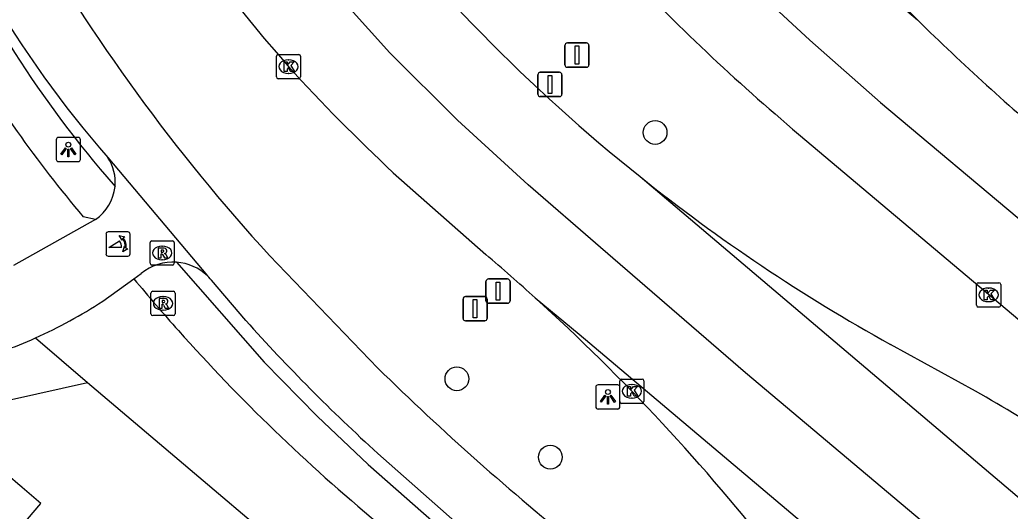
# Model space of a CAD drawing. Extents: x 156414 to 157775, y 382335 to 383765.
# Drawn here: x 156985.24 to 157026.08, y 382855.96 to 382876.2 of the extents above; entities that cross this region are included whole.
import ezdxf

# ---------------------------------------------------------------- set-up
doc = ezdxf.new("R2010")
doc.units = 0
for name, color, linetype in [('IMGEO_Boom', 7, 'Continuous'), ('IMGEO_Fietspad_gesloten', 7, 'Continuous'), ('IMGEO_Haag', 7, 'Continuous'), ('IMGEO_Kolk', 7, 'Continuous'), ('IMGEO_Lichtpunt', 7, 'Continuous'), ('IMGEO_Pand', 7, 'Continuous'), ('IMGEO_Poller', 7, 'Continuous'), ('IMGEO_Rijbaan_regionaal_gesloten', 7, 'Continuous'), ('IMGEO_Rioolput', 7, 'Continuous'), ('IMGEO_Verkeersbordpaal', 7, 'Continuous'), ('IMGEO_Voetpad_open', 7, 'Continuous')]:
    doc.layers.add(name, color=color, linetype=linetype)

msp = doc.modelspace()

# ---------------------------------------------------------------- linework, layer by layer
at = {"layer": 'IMGEO_Boom'}
for centre in [(157011.433, 382871.562), (157003.261, 382861.414), (157007.113, 382858.187)]:
    msp.add_circle(centre, 0.489, dxfattribs=at)
at = {"layer": 'IMGEO_Fietspad_gesloten'}
for points in [[(156988.864, 382870.528), (156992.974, 382865.655)], [(156988.355, 382867.983), (156984.981, 382866.076)], [(157000, 382861.855), (156995.532, 382866.494)], [(156988.655, 382864.607), (156989.942, 382865.533)], [(156989.942, 382865.533), (156990.239, 382865.747)], [(156994.554, 382863.812), (156993.14, 382865.477), (156993.087, 382865.539), (156993.032, 382865.598), (156992.974, 382865.655)], [(157019.915, 382841.365), (157003.414, 382855.333), (157000, 382858.335)]]:
    msp.add_lwpolyline(points, dxfattribs=at)
for centre, radius, start, end in [((157021.868, 382899.38), 43.837, 198.9561, 221.1601), ((157052.723, 382918.878), 77.555, 209.71967, 222.48797), ((157055.885, 382908.009), 42.668, 223.1292, 230.7268), ((156987.338, 382869.511), 1.834, 354.3922, 33.6803), ((156987.336, 382869.51), 1.836, 303.7195, 354.4405), ((156991.556, 382864.151), 2.069, 85.925, 129.5303), ((156991.554, 382864.154), 2.066, 46.5793, 85.8643), ((156977.003, 382882.692), 21.513, 294.3812, 302.7934), ((157052.844, 382916.326), 78.457, 222.01598, 227.65881), ((156977.729, 382881.539), 20.165, 285.6722, 293.8551), ((157079.4, 382943.011), 113.537, 225.62684, 231.28029)]:
    msp.add_arc(centre, radius, start, end, dxfattribs=at)
at = {"layer": 'IMGEO_Haag'}
for points in [[(156988.83, 382869.728), (156989.163, 382869.332)], [(156991.703, 382866.215), (156995.317, 382862.098), (156997.496, 382859.874), (156999.599, 382857.889), (157003.022, 382854.879), (157021.741, 382839.034)]]:
    msp.add_lwpolyline(points, dxfattribs=at)
msp.add_arc((157023.478, 382899.463), 45.658, 203.5359, 220.6368, dxfattribs=at)
at = {"layer": 'IMGEO_Kolk'}
for p, q in [((156995.89, 382874.774), (156996.742, 382874.774)), ((156995.815, 382873.848), (156995.815, 382874.7)), ((156996.303, 382874.554), (156996.328, 382874.554)), ((156996.816, 382874.7), (156996.816, 382873.848)), ((156996.326, 382873.994), (156996.301, 382873.994)), ((156996.742, 382873.774), (156995.89, 382873.774)), ((157024.761, 382865.372), (157025.613, 382865.372)), ((157024.686, 382864.446), (157024.686, 382865.298)), ((157025.174, 382865.152), (157025.199, 382865.152)), ((157025.687, 382865.298), (157025.687, 382864.446)), ((157025.197, 382864.592), (157025.172, 382864.592)), ((157025.613, 382864.372), (157024.761, 382864.372)), ((157009.974, 382860.476), (157009.974, 382861.328)), ((157010.049, 382861.402), (157010.901, 382861.402)), ((157010.975, 382861.328), (157010.975, 382860.476)), ((157010.462, 382861.182), (157010.487, 382861.182)), ((157010.485, 382860.622), (157010.46, 382860.622)), ((157010.901, 382860.402), (157010.049, 382860.402))]:
    msp.add_line(p, q, dxfattribs=at)
for points in [[(156995.89, 382874.774), (156996.742, 382874.774)], [(156995.815, 382873.848), (156995.815, 382874.7)], [(156996.136, 382874.474), (156996.259, 382874.474), (156996.259, 382874.323), (156996.389, 382874.474), (156996.553, 382874.474), (156996.407, 382874.323), (156996.56, 382874.074), (156996.408, 382874.074), (156996.323, 382874.238), (156996.259, 382874.171), (156996.259, 382874.074), (156996.136, 382874.074), (156996.136, 382874.474)], [(156996.816, 382874.7), (156996.816, 382873.848)], [(156996.742, 382873.774), (156995.89, 382873.774)], [(157024.761, 382865.372), (157025.613, 382865.372)], [(157024.686, 382864.446), (157024.686, 382865.298)], [(157025.007, 382865.072), (157025.13, 382865.072), (157025.13, 382864.921), (157025.26, 382865.072), (157025.424, 382865.072), (157025.278, 382864.921), (157025.431, 382864.672), (157025.279, 382864.672), (157025.194, 382864.836), (157025.13, 382864.769), (157025.13, 382864.672), (157025.007, 382864.672), (157025.007, 382865.072)], [(157025.687, 382865.298), (157025.687, 382864.446)], [(157025.613, 382864.372), (157024.761, 382864.372)], [(157009.974, 382860.476), (157009.974, 382861.328)], [(157010.049, 382861.402), (157010.901, 382861.402)], [(157010.975, 382861.328), (157010.975, 382860.476)], [(157010.295, 382861.102), (157010.418, 382861.102), (157010.418, 382860.951), (157010.548, 382861.102), (157010.712, 382861.102), (157010.566, 382860.951), (157010.719, 382860.702), (157010.567, 382860.702), (157010.482, 382860.866), (157010.418, 382860.799), (157010.418, 382860.702), (157010.295, 382860.702), (157010.295, 382861.102)], [(157010.901, 382860.402), (157010.049, 382860.402)]]:
    msp.add_lwpolyline(points, dxfattribs=at)
for centre, start, end in [((156995.892, 382874.698), 91.552, 178.448), ((156995.892, 382874.698), 91.552, 178.448), ((156996.74, 382874.698), 1.552, 88.448), ((156996.74, 382874.698), 1.552, 88.448), ((156995.892, 382873.85), 181.552, 268.448), ((156995.892, 382873.85), 181.552, 268.448), ((156996.74, 382873.85), 271.552, 358.448), ((156996.74, 382873.85), 271.552, 358.448), ((157024.763, 382865.296), 91.552, 178.448), ((157024.763, 382865.296), 91.552, 178.448), ((157025.611, 382865.296), 1.552, 88.448), ((157025.611, 382865.296), 1.552, 88.448), ((157024.763, 382864.448), 181.552, 268.448), ((157024.763, 382864.448), 181.552, 268.448), ((157025.611, 382864.448), 271.552, 358.448), ((157025.611, 382864.448), 271.552, 358.448), ((157010.051, 382861.326), 91.552, 178.448), ((157010.051, 382861.326), 91.552, 178.448), ((157010.899, 382861.326), 1.552, 88.448), ((157010.899, 382861.326), 1.552, 88.448), ((157010.051, 382860.478), 181.552, 268.448), ((157010.051, 382860.478), 181.552, 268.448), ((157010.899, 382860.478), 271.552, 358.448), ((157010.899, 382860.478), 271.552, 358.448)]:
    msp.add_arc(centre, 0.0765, start, end, dxfattribs=at)
for centre, major_axis, ratio, start_param, end_param in [((156996.302, 382874.274), (-0.387, 0.002), 0.722429, 4.712389, 7.853982), ((156996.327, 382874.274), (-0.39, 0.002), 0.717154, 1.570796, 4.712389), ((157025.173, 382864.872), (-0.387, 0.002), 0.722429, 4.712389, 7.853982), ((157025.198, 382864.872), (-0.39, 0.002), 0.717154, 1.570796, 4.712389), ((157010.461, 382860.902), (-0.387, 0.002), 0.722429, 4.712389, 7.853982), ((157010.486, 382860.902), (-0.39, 0.002), 0.717154, 1.570796, 4.712389)]:
    msp.add_ellipse(centre, major_axis=major_axis, ratio=ratio, start_param=start_param, end_param=end_param, dxfattribs=at)
at = {"layer": 'IMGEO_Lichtpunt'}
for p, q in [((156986.74, 382871.262), (156986.74, 382870.455)), ((156986.74, 382871.262), (156986.74, 382870.455)), ((156987.642, 382871.357), (156986.834, 382871.357)), ((156987.642, 382871.357), (156986.834, 382871.357)), ((156987.736, 382870.455), (156987.736, 382871.262)), ((156987.736, 382870.455), (156987.736, 382871.262)), ((156986.834, 382870.361), (156987.642, 382870.361)), ((156986.834, 382870.361), (156987.642, 382870.361)), ((157008.989, 382861.072), (157008.989, 382860.265)), ((157008.989, 382861.072), (157008.989, 382860.265)), ((157009.891, 382861.167), (157009.083, 382861.167)), ((157009.891, 382861.167), (157009.083, 382861.167)), ((157009.985, 382860.265), (157009.985, 382861.072)), ((157009.985, 382860.265), (157009.985, 382861.072)), ((157009.083, 382860.171), (157009.891, 382860.171)), ((157009.083, 382860.171), (157009.891, 382860.171))]:
    msp.add_line(p, q, dxfattribs=at)
for points in [[(156987.114, 382870.926), (156987.153, 382870.898), (156986.965, 382870.636), (156986.927, 382870.663), (156987.114, 382870.926)], [(156987.216, 382870.878), (156987.263, 382870.878), (156987.263, 382870.556), (156987.216, 382870.556), (156987.216, 382870.878)], [(156987.326, 382870.898), (156987.364, 382870.925), (156987.551, 382870.663), (156987.512, 382870.635), (156987.326, 382870.898)], [(157009.363, 382860.736), (157009.402, 382860.708), (157009.214, 382860.446), (157009.176, 382860.473), (157009.363, 382860.736)], [(157009.465, 382860.688), (157009.512, 382860.688), (157009.512, 382860.366), (157009.465, 382860.366), (157009.465, 382860.688)], [(157009.575, 382860.708), (157009.613, 382860.735), (157009.8, 382860.473), (157009.761, 382860.445), (157009.575, 382860.708)]]:
    msp.add_lwpolyline(points, dxfattribs=at)
for centre in [(156987.239, 382871.06), (157009.488, 382860.87)]:
    msp.add_circle(centre, 0.0994, dxfattribs=at)
for centre, start, end in [((156986.834, 382871.262), 90, 180), ((156986.834, 382871.262), 90, 180), ((156987.642, 382871.262), 0, 90), ((156987.642, 382871.262), 0, 90), ((156986.834, 382870.455), 180, 270), ((156986.834, 382870.455), 180, 270), ((156987.642, 382870.455), 270, 0), ((156987.642, 382870.455), 270, 360), ((157009.083, 382861.072), 90, 180), ((157009.083, 382861.072), 90, 180), ((157009.891, 382861.072), 0, 90), ((157009.891, 382861.072), 0, 90), ((157009.083, 382860.265), 180, 270), ((157009.083, 382860.265), 180, 270), ((157009.891, 382860.265), 270, 0), ((157009.891, 382860.265), 270, 360)]:
    msp.add_arc(centre, 0.0946, start, end, dxfattribs=at)
at = {"layer": 'IMGEO_Pand'}
msp.add_lwpolyline([(156988.066, 382854.616), (156987.898, 382854.759), (156987.348, 382854.11), (156985.553, 382855.631), (156986.104, 382856.279), (156983.491, 382858.497)], dxfattribs=at)
at = {"layer": 'IMGEO_Poller'}
for p, q in [((156989.693, 382867.463), (156988.885, 382867.463)), ((156989.693, 382867.463), (156988.885, 382867.463)), ((156988.791, 382867.368), (156988.791, 382866.561)), ((156988.791, 382867.368), (156988.791, 382866.561)), ((156989.787, 382866.561), (156989.787, 382867.368)), ((156989.787, 382866.561), (156989.787, 382867.368)), ((156988.885, 382866.466), (156989.693, 382866.466)), ((156988.885, 382866.466), (156989.693, 382866.466))]:
    msp.add_line(p, q, dxfattribs=at)
for points in [[(156989.426, 382866.819), (156988.913, 382866.819), (156989.343, 382867.094)], [(156989.47, 382867.192), (156989.458, 382867.119), (156989.333, 382867.324)], [(156989.333, 382867.324), (156989.564, 382867.258), (156989.493, 382867.226)], [(156989.486, 382866.647), (156989.552, 382866.878), (156989.582, 382866.81)], [(156989.618, 382866.783), (156989.69, 382866.772), (156989.486, 382866.647)]]:
    msp.add_lwpolyline(points, dxfattribs=at)
for centre, radius, start, end in [((156988.885, 382867.368), 0.0946, 90, 180), ((156988.885, 382867.368), 0.0946, 90, 180), ((156989.693, 382867.368), 0.0946, 0, 90), ((156989.693, 382867.368), 0.0946, 0, 90), ((156989.098, 382866.869), 0.332, 351.3247, 42.4854), ((156989.112, 382866.879), 0.476, 351.7527, 41.1691), ((156989.112, 382866.879), 0.516, 349.3569, 42.2912), ((156988.885, 382866.561), 0.0946, 180, 270), ((156988.885, 382866.561), 0.0946, 180, 270), ((156989.693, 382866.561), 0.0946, 270, 0), ((156989.693, 382866.561), 0.0946, 270, 0)]:
    msp.add_arc(centre, radius, start, end, dxfattribs=at)
at = {"layer": 'IMGEO_Rijbaan_regionaal_gesloten'}
for points in [[(156985.857, 382957.693), (156989.616, 382941.22), (156991.982, 382930.854), (156994.691, 382919.603), (156995.734, 382915.883), (156997.023, 382912.145), (156998.517, 382908.484), (157000.097, 382905), (157001.805, 382901.577), (157004.667, 382896.542), (157007.875, 382891.72), (157011.485, 382886.944), (157018.054, 382879.757), (157022.253, 382876.202)], [(156982.528, 382956.885), (156986.882, 382938.183), (156990.491, 382922.681), (156992.153, 382916.291), (156993.063, 382913.629), (156994.504, 382909.67), (156995.357, 382907.328), (156996.964, 382903.73), (156998.728, 382900.205), (157000.633, 382896.755), (157002.68, 382893.387), (157004.828, 382890.083), (157007.18, 382886.92), (157009.627, 382883.831), (157012.214, 382880.858), (157014.908, 382878.06), (157017.808, 382875.371), (157020.723, 382872.793), (157026.786, 382867.71), (157041.699, 382855.251), (157060.665, 382839.899)], [(157052.459, 382830.26), (157024.101, 382854.154), (157015.155, 382861.664), (157012.124, 382864.283), (157009.183, 382866.824), (157006.198, 382869.403), (157003.289, 382872.069), (157000.491, 382874.849), (156997.855, 382877.785), (156995.385, 382880.96), (156993.19, 382884.173), (156991.108, 382887.606), (156989.243, 382891.043), (156987.542, 382894.682), (156986.045, 382898.331), (156984.778, 382902.066), (156983.759, 382905.876), (156981.738, 382914.026), (156977.939, 382930.341), (156974.563, 382944.839), (156971.703, 382954.608)], [(157017.345, 382871.498), (157036.819, 382855.113), (157043.805, 382849.361), (157058.509, 382837.457)], [(157000.639, 382869.902), (157004.449, 382866.535)], [(157010.813, 382869.742), (157054.556, 382832.705)], [(157006.494, 382864.744), (157008.308, 382863.258), (157050.347, 382827.796)], [(157024.651, 382860.901), (157021.143, 382862.826)]]:
    msp.add_lwpolyline(points, dxfattribs=at)
for centre, radius, start, end in [((157051.264, 382922.518), 73.121, 202.1323, 221.28328), ((157056.828, 382927.272), 73.669, 217.69185, 231.34584), ((157085.649, 382940.416), 90.236, 220.38563, 225.36759), ((157076.18, 382941.295), 91.286, 223.48257, 229.87111), ((157085.642, 382940.382), 90.207, 225.35539, 230.33898), ((157053.39, 382926.385), 77.285, 222.39745, 226.95679), ((157056.865, 382927.355), 73.757, 231.36324, 241.03165), ((156951.788, 382804.343), 81.493, 47.83263, 49.74397), ((156949.459, 382801.656), 85.048, 37.97711, 47.88442), ((156991.389, 382802.308), 67.376, 53.59823, 60.41757)]:
    msp.add_arc(centre, radius, start, end, dxfattribs=at)
at = {"layer": 'IMGEO_Rioolput'}
for p, q in [((156990.607, 382866.172), (156990.607, 382867.024)), ((156990.682, 382867.098), (156991.534, 382867.098)), ((156991.608, 382867.024), (156991.608, 382866.172)), ((156991.095, 382866.878), (156991.12, 382866.878)), ((156991.118, 382866.318), (156991.093, 382866.318)), ((156991.534, 382866.098), (156990.682, 382866.098)), ((156990.718, 382865.021), (156991.57, 382865.021)), ((156990.643, 382864.095), (156990.643, 382864.947)), ((156991.131, 382864.801), (156991.156, 382864.801)), ((156991.644, 382864.947), (156991.644, 382864.095)), ((156991.154, 382864.241), (156991.129, 382864.241)), ((156991.57, 382864.021), (156990.718, 382864.021))]:
    msp.add_line(p, q, dxfattribs=at)
for points in [[(156990.607, 382866.172), (156990.607, 382867.024)], [(156990.682, 382867.098), (156991.534, 382867.098)], [(156991.608, 382867.024), (156991.608, 382866.172)], [(156991.196, 382866.796), (156990.944, 382866.798), (156990.944, 382866.398)], [(156991.122, 382866.717), (156991.068, 382866.717), (156991.068, 382866.636)], [(156991.068, 382866.636), (156991.12, 382866.636)], [(156990.944, 382866.398), (156991.068, 382866.398), (156991.068, 382866.56), (156991.079, 382866.56)], [(156991.126, 382866.531), (156991.197, 382866.398), (156991.337, 382866.398), (156991.272, 382866.524)], [(156991.534, 382866.098), (156990.682, 382866.098)], [(156990.718, 382865.021), (156991.57, 382865.021)], [(156990.643, 382864.095), (156990.643, 382864.947)], [(156991.232, 382864.719), (156990.98, 382864.721), (156990.98, 382864.321)], [(156991.158, 382864.64), (156991.104, 382864.64), (156991.104, 382864.559)], [(156991.104, 382864.559), (156991.156, 382864.559)], [(156991.644, 382864.947), (156991.644, 382864.095)], [(156990.98, 382864.321), (156991.104, 382864.321), (156991.104, 382864.483), (156991.115, 382864.483)], [(156991.162, 382864.454), (156991.233, 382864.321), (156991.373, 382864.321), (156991.308, 382864.447)], [(156991.57, 382864.021), (156990.718, 382864.021)]]:
    msp.add_lwpolyline(points, dxfattribs=at)
for centre, radius, start, end in [((156990.684, 382867.022), 0.0765, 91.552, 178.448), ((156990.684, 382867.022), 0.0765, 91.552, 178.448), ((156991.532, 382867.022), 0.0765, 1.552, 88.448), ((156991.532, 382867.022), 0.0765, 1.552, 88.448), ((156991.104, 382866.825), 0.19, 274.7715, 282.9687), ((156991.128, 382866.621), 0.0964, 77.0061, 93.1865), ((156991.142, 382866.678), 0.0378, 276.6634, 79.6772), ((156991.195, 382866.686), 0.109, 350.3612, 89.416), ((156991.193, 382866.686), 0.112, 277.5842, 350.9817), ((156991.078, 382866.507), 0.0533, 26.0293, 88.6989), ((156991.177, 382866.471), 0.108, 29.5134, 73.7905), ((156990.684, 382866.174), 0.0765, 181.552, 268.448), ((156990.684, 382866.174), 0.0765, 181.552, 268.448), ((156991.532, 382866.174), 0.0765, 271.552, 358.448), ((156991.532, 382866.174), 0.0765, 271.552, 358.448), ((156990.72, 382864.945), 0.0765, 91.552, 178.448), ((156990.72, 382864.945), 0.0765, 91.552, 178.448), ((156991.568, 382864.945), 0.0765, 1.552, 88.448), ((156991.568, 382864.945), 0.0765, 1.552, 88.448), ((156991.14, 382864.748), 0.19, 274.7715, 282.9687), ((156991.164, 382864.544), 0.0964, 77.0061, 93.1865), ((156991.178, 382864.601), 0.0378, 276.6634, 79.6772), ((156991.231, 382864.609), 0.109, 350.3612, 89.416), ((156991.229, 382864.609), 0.112, 277.5842, 350.9817), ((156991.114, 382864.43), 0.0533, 26.0293, 88.6989), ((156991.213, 382864.394), 0.108, 29.5134, 73.7905), ((156990.72, 382864.097), 0.0765, 181.552, 268.448), ((156990.72, 382864.097), 0.0765, 181.552, 268.448), ((156991.568, 382864.097), 0.0765, 271.552, 358.448), ((156991.568, 382864.097), 0.0765, 271.552, 358.448)]:
    msp.add_arc(centre, radius, start, end, dxfattribs=at)
for centre, major_axis, ratio, start_param, end_param in [((156991.094, 382866.598), (-0.387, 0.002), 0.722429, 4.712389, 7.853982), ((156991.119, 382866.598), (-0.39, 0.002), 0.717154, 1.570796, 4.712389), ((156991.13, 382864.521), (-0.387, 0.002), 0.722429, 4.712389, 7.853982), ((156991.155, 382864.521), (-0.39, 0.002), 0.717154, 1.570796, 4.712389)]:
    msp.add_ellipse(centre, major_axis=major_axis, ratio=ratio, start_param=start_param, end_param=end_param, dxfattribs=at)
at = {"layer": 'IMGEO_Verkeersbordpaal'}
for p, q in [((157007.816, 382875.249), (157008.606, 382875.249)), ((157008.606, 382875.249), (157007.816, 382875.249)), ((157007.716, 382874.349), (157007.716, 382875.149)), ((157007.716, 382875.149), (157007.716, 382874.349)), ((157008.706, 382875.149), (157008.706, 382874.349)), ((157008.706, 382874.349), (157008.706, 382875.149)), ((157006.6, 382873.14), (157006.6, 382873.94)), ((157006.6, 382873.94), (157006.6, 382873.14)), ((157006.7, 382874.04), (157007.49, 382874.04)), ((157007.49, 382874.04), (157006.7, 382874.04)), ((157007.59, 382873.94), (157007.59, 382873.14)), ((157007.59, 382873.14), (157007.59, 382873.94)), ((157008.606, 382874.249), (157007.816, 382874.249)), ((157007.816, 382874.249), (157008.606, 382874.249)), ((157007.49, 382873.04), (157006.7, 382873.04)), ((157006.7, 382873.04), (157007.49, 382873.04)), ((157004.46, 382864.627), (157004.46, 382865.427)), ((157004.46, 382865.427), (157004.46, 382864.627)), ((157004.56, 382865.527), (157005.35, 382865.527)), ((157005.35, 382865.527), (157004.56, 382865.527)), ((157005.45, 382865.427), (157005.45, 382864.627)), ((157005.45, 382864.627), (157005.45, 382865.427)), ((157003.517, 382863.902), (157003.517, 382864.702)), ((157003.517, 382864.702), (157003.517, 382863.902)), ((157003.617, 382864.802), (157004.407, 382864.802)), ((157004.407, 382864.802), (157003.617, 382864.802)), ((157004.507, 382864.702), (157004.507, 382863.902)), ((157004.507, 382863.902), (157004.507, 382864.702)), ((157005.35, 382864.527), (157004.56, 382864.527)), ((157004.56, 382864.527), (157005.35, 382864.527)), ((157004.407, 382863.802), (157003.617, 382863.802)), ((157003.617, 382863.802), (157004.407, 382863.802))]:
    msp.add_line(p, q, dxfattribs=at)
for points in [[(157008.136, 382875.124), (157008.286, 382875.124), (157008.286, 382874.374), (157008.136, 382874.374), (157008.136, 382875.124)], [(157007.02, 382873.915), (157007.17, 382873.915), (157007.17, 382873.165), (157007.02, 382873.165), (157007.02, 382873.915)], [(157004.88, 382865.402), (157005.03, 382865.402), (157005.03, 382864.652), (157004.88, 382864.652), (157004.88, 382865.402)], [(157003.937, 382864.677), (157004.087, 382864.677), (157004.087, 382863.927), (157003.937, 382863.927), (157003.937, 382864.677)]]:
    msp.add_lwpolyline(points, dxfattribs=at)
for centre, start, end in [((157007.816, 382875.149), 90, 180), ((157007.816, 382875.149), 90, 180), ((157008.606, 382875.149), 0, 90), ((157008.606, 382875.149), 360, 90), ((157007.816, 382874.349), 180, 270), ((157007.816, 382874.349), 180, 270), ((157008.606, 382874.349), 270, 0), ((157008.606, 382874.349), 270, 0), ((157006.7, 382873.94), 90, 180), ((157006.7, 382873.94), 90, 180), ((157007.49, 382873.94), 0, 90), ((157007.49, 382873.94), 360, 90), ((157006.7, 382873.14), 180, 270), ((157006.7, 382873.14), 180, 270), ((157007.49, 382873.14), 270, 0), ((157007.49, 382873.14), 270, 0), ((157004.56, 382865.427), 90, 180), ((157004.56, 382865.427), 90, 180), ((157005.35, 382865.427), 0, 90), ((157005.35, 382865.427), 360, 90), ((157003.617, 382864.702), 90, 180), ((157003.617, 382864.702), 90, 180), ((157004.407, 382864.702), 0, 90), ((157004.407, 382864.702), 360, 90), ((157004.56, 382864.627), 180, 270), ((157004.56, 382864.627), 180, 270), ((157005.35, 382864.627), 270, 0), ((157005.35, 382864.627), 270, 0), ((157003.617, 382863.902), 180, 270), ((157003.617, 382863.902), 180, 270), ((157004.407, 382863.902), 270, 0), ((157004.407, 382863.902), 270, 0)]:
    msp.add_arc(centre, 0.1, start, end, dxfattribs=at)
at = {"layer": 'IMGEO_Voetpad_open'}
for points in [[(156988.355, 382867.983), (156987.851, 382868.089)], [(156985.884, 382863.097), (156988.027, 382861.266)], [(156945.662, 382851.459), (156983.836, 382860.322), (156988.027, 382861.266)], [(156988.027, 382861.266), (157000, 382851.126), (157032.691, 382823.44), (157034.372, 382822.017), (157037.953, 382818.984), (157052.477, 382806.707)]]:
    msp.add_lwpolyline(points, dxfattribs=at)
for centre, radius, start, end in [((157030.248, 382903.78), 55.42, 210.8937, 220.0918), ((157046.521, 382912.357), 73.441, 219.61068, 221.80815), ((157048.582, 382914.11), 76.146, 221.75797, 230.35703)]:
    msp.add_arc(centre, radius, start, end, dxfattribs=at)

doc.saveas('drawing.dxf')
